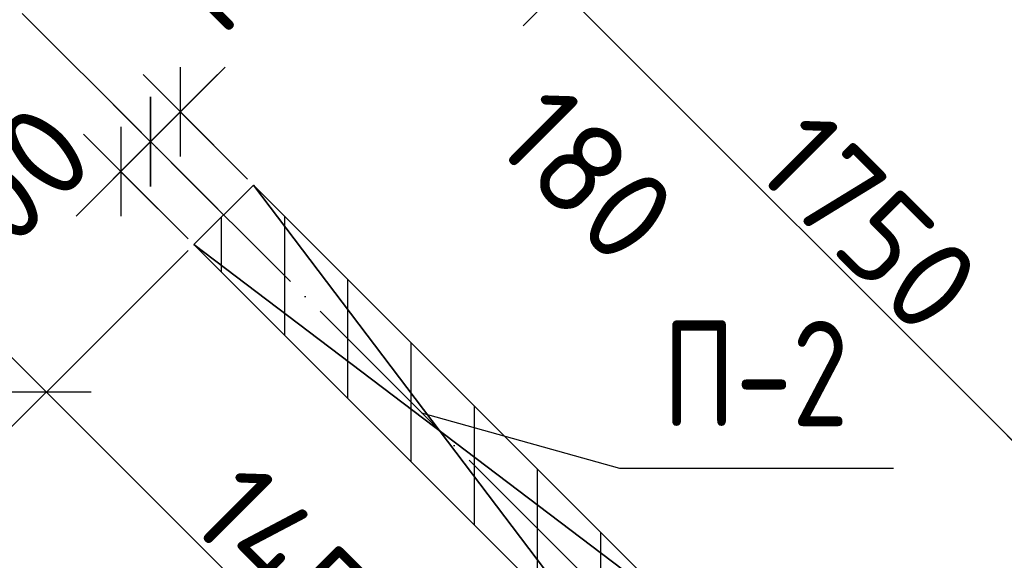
# Model space of a CAD drawing. Header units: millimetres. Extents: x 40580 to 559114, y -343730 to 81020.
# Tile 305 of 656: x 350254 to 352591, y -75956 to -74673. Entities that reach past the tile are written whole.
import ezdxf
from ezdxf.enums import TextEntityAlignment as Align

# ---------------------------------------------------------------- set-up
doc = ezdxf.new("R2010")
doc.units = ezdxf.units.MM
doc.linetypes.add('______11', pattern=[500, 400, -50, 0, -50])
doc.linetypes.add('______5', pattern=[1100, 800, -100, 100, -100])
for name, color, linetype in [('_________2_', 7, 'Continuous'), ('____________', 7, 'Continuous'), ('_________________', 7, 'Continuous'), ('__________________01', 4, 'Continuous'), ('___________________', 253, '______5'), ('______________________', 7, 'Continuous')]:
    doc.layers.add(name, color=color, linetype=linetype)
doc.styles.add('GOST_ALLPLAN_TYPE_A', font='GOST AllPlan type A')
doc.styles.add('ISOCPEUR', font='isocpeur.ttf')

# ---------------------------------------------------------------- blocks, each defined once
blk = doc.blocks.new('ALL_ML_STRICH')
at = {"color": 0, "linetype": 'ByBlock', "lineweight": -2}
for p, q in [((0, -0.5), (0, 0.5)), ((-0.3, -0.3), (0.3, 0.3)), ((-1, 0), (0.5, 0))]:
    blk.add_line(p, q, dxfattribs=at)

msp = doc.modelspace()

# ---------------------------------------------------------------- linework, layer by layer
at = {"layer": '_________2_', "color": 253, "linetype": '______5'}
for p, q in [((350733.2, -75272.4), (350733.2, -75141.3)), ((351033.2, -75572.4), (351033.2, -75289.6)), ((351333.2, -75872.4), (351333.2, -75589.6)), ((351633.2, -76172.4), (351633.2, -75889.6))]:
    msp.add_line(p, q, dxfattribs=at)
at = {"layer": '_________2_', "color": 253, "linetype": '______11'}
for p, q in [((350883.2, -75422.4), (350883.2, -75139.6)), ((351183.2, -75722.4), (351183.2, -75439.6)), ((351483.2, -76022.4), (351483.2, -75739.6))]:
    msp.add_line(p, q, dxfattribs=at)
at = {"layer": '_________________', "color": 254, "linetype": 'Continuous'}
msp.add_solid([(353612.7, -74998.3), (352375.3, -73760.8), (353612.7, -72523.4)], dxfattribs=at)
at = {"layer": '__________________01', "color": 7, "linetype": 'Continuous'}
for p, q in [((351207.9, -75605.8), (351678, -75737.3)), ((351678, -75737.3), (352328, -75737.3))]:
    msp.add_line(p, q, dxfattribs=at)
at = {"layer": '___________________', "color": 253, "linetype": '______11'}
msp.add_line((355493.6, -79891.5), (348472.1, -72869.9), dxfattribs=at)
at = {"layer": '______________________', "color": 7, "linetype": 'Continuous'}
for p, q in [((351537.1, -74599), (352774.5, -75836.5)), ((350564.6, -74962.4), (350635.3, -74891.7)), ((350493.8, -75033.1), (350564.6, -74962.4)), ((350317.6, -75556.9), (351342.9, -76582.2))]:
    msp.add_line(p, q, dxfattribs=at)
at = {"layer": '______________________', "color": 253, "linetype": 'Continuous'}
for p, q in [((350794.9, -75051.3), (350635.3, -74891.7)), ((350724.2, -75122), (350564.6, -74962.4)), ((350724.2, -75122), (350564.6, -74962.4)), ((350653.5, -75192.7), (350493.8, -75033.1)), ((350653.5, -75221), (350317.6, -75556.9))]:
    msp.add_line(p, q, dxfattribs=at)

# ---------------------------------------------------------------- block references
at = {"layer": '______________________', "color": 7, "linetype": 'Continuous', "yscale": 250, "zscale": 250}
for p, xscale, rotation in [((351409.8, -74471.8), 250, 135.0000000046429), ((351537.1, -74599), 250, 315.0000000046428), ((351537.1, -74599), 250, 135.0000000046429), ((350635.3, -74891.7), 250.0000000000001, 44.9999999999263), ((350564.6, -74962.4), 250, 224.9999999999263), ((350564.6, -74962.4), 250.0000000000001, 44.9999999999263), ((350493.8, -75033.1), 250, 224.9999999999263), ((350317.6, -75556.9), 250, 134.9999999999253), ((352774.5, -75836.5), 250, 315.0000000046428)]:
    msp.add_blockref('ALL_ML_STRICH', p, dxfattribs=dict(at, xscale=xscale, rotation=rotation))

# ---------------------------------------------------------------- texts
at = {"layer": '__________________01', "color": 7, "linetype": 'Continuous', "style": 'GOST_ALLPLAN_TYPE_A', "width": 0.761404}
msp.add_text('П-2', height=250, dxfattribs=at).set_placement((351779.7, -75638), (352221.4, -75638), align=Align.FIT)
at = {"layer": '______________________', "color": 7, "style": 'ISOCPEUR'}
for s, rotation, p in [('100', 45, (350711.6, -74741.2)), ('100', 45, (350152.8, -75303.2)), ('180', 315, (351371.2, -74967.4)), ('1750', 315, (351987.5, -75028.2)), ('1450', 315, (350646.4, -75864.5))]:
    msp.add_text(s, height=220, rotation=rotation, dxfattribs=at).set_placement(p)

# ---------------------------------------------------------------- meshes
at = {"layer": '_________2_'}
mesh = msp.add_polyface(dxfattribs=at)
corners = [(350809, -75065.5, -3800), (350667.6, -75206.9, -3800), (350667.6, -75206.9, -350), (350809, -75065.5, -350)]
mesh.append_faces([[corners[k] for k in face] for face in [(1, 2, 0)]], dxfattribs={"vtx1": -1})
mesh.append_faces([[corners[k] for k in face] for face in [(2, 3, 0)]], dxfattribs={"vtx2": -1})
mesh = msp.add_polyface(dxfattribs=at)
corners = [(350809, -75065.5, -350), (350667.6, -75206.9, -350), (351692.9, -76232.2, -350), (351834.4, -76090.8, -350)]
mesh.append_faces([[corners[k] for k in face] for face in [(1, 2, 0)]], dxfattribs={"vtx1": -1})
mesh.append_faces([[corners[k] for k in face] for face in [(2, 3, 0)]], dxfattribs={"vtx2": -1})
mesh = msp.add_polyface(dxfattribs=at)
corners = [(350667.6, -75206.9, -3800), (350809, -75065.5, -3800), (351834.4, -76090.8, -3800), (351692.9, -76232.2, -3800)]
mesh.append_faces([[corners[k] for k in face] for face in [(1, 2, 0)]], dxfattribs={"vtx1": -1})
mesh.append_faces([[corners[k] for k in face] for face in [(2, 3, 0)]], dxfattribs={"vtx2": -1})
mesh = msp.add_polyface(dxfattribs=at)
corners = [(351834.4, -76090.8, -3800), (350809, -75065.5, -3800), (350809, -75065.5, -350), (351834.4, -76090.8, -350)]
mesh.append_faces([[corners[k] for k in face] for face in [(1, 2, 0)]], dxfattribs={"vtx1": -1})
mesh.append_faces([[corners[k] for k in face] for face in [(2, 3, 0)]], dxfattribs={"vtx2": -1})
mesh = msp.add_polyface(dxfattribs=at)
corners = [(350667.6, -75206.9, -3800), (351692.9, -76232.2, -3800), (351692.9, -76232.2, -350), (350667.6, -75206.9, -350)]
mesh.append_faces([[corners[k] for k in face] for face in [(1, 2, 0)]], dxfattribs={"vtx1": -1})
mesh.append_faces([[corners[k] for k in face] for face in [(2, 3, 0)]], dxfattribs={"vtx2": -1})
at = {"layer": '____________', "color": 7, "linetype": 'Continuous'}
mesh = msp.add_polyface(dxfattribs=at)
corners = [(353612.7, -74998.3, -3800), (353485.4, -75125.6, -3800), (352120.7, -73760.8, -3800), (352248, -73633.6, -3800)]
mesh.append_faces([[corners[k] for k in face] for face in [(1, 2, 0)]], dxfattribs={"vtx1": -1, "color": 7})
mesh.append_faces([[corners[k] for k in face] for face in [(2, 3, 0)]], dxfattribs={"vtx2": -1, "color": 7})
mesh = msp.add_polyface(dxfattribs=at)
corners = [(353485.4, -75125.6, -350), (353612.7, -74998.3, -350), (352248, -73633.6, -350), (352120.7, -73760.8, -350)]
mesh.append_faces([[corners[k] for k in face] for face in [(1, 2, 0)]], dxfattribs={"vtx1": -1, "color": 7})
mesh.append_faces([[corners[k] for k in face] for face in [(2, 3, 0)]], dxfattribs={"vtx2": -1, "color": 7})
mesh = msp.add_polyface(dxfattribs=at)
corners = [(353612.7, -74998.3, -3800), (352248, -73633.6, -3800), (352248, -73633.6, -350), (353612.7, -74998.3, -350), (352408.7, -73794.3, -1941.2), (352399.9, -73785.4, -1937.2), (352390.7, -73776.2, -1938.5), (352382.7, -73768.2, -1945.1), (352377.2, -73762.8, -1955.7), (352375.3, -73760.8, -1968.5), (352377.2, -73762.8, -1981.3), (352382.7, -73768.2, -1991.9), (352390.7, -73776.2, -1998.5), (352399.9, -73785.4, -1999.8), (352408.7, -73794.3, -1995.8), (352415.6, -73801.1, -1987), (352419.3, -73804.9, -1975), (352419.3, -73804.9, -1962), (352415.6, -73801.1, -1950)]
mesh.append_faces([[corners[k] for k in face] for face in [(2, 4, 5), (15, 0, 1), (15, 3, 0), (4, 2, 3)]], dxfattribs={"vtx0": -1, "vtx2": -1, "color": 7})
mesh.append_faces([[corners[k] for k in face] for face in [(5, 6, 2), (6, 7, 2), (7, 8, 2), (8, 9, 2), (1, 2, 9), (9, 10, 1), (10, 11, 1), (11, 12, 1), (12, 13, 1), (13, 14, 1), (14, 15, 1), (15, 16, 3), (16, 17, 3), (17, 18, 3), (18, 4, 3)]], dxfattribs={"vtx1": -1, "vtx2": -1, "color": 7})
mesh = msp.add_polyface(dxfattribs=at)
corners = [(352120.7, -73760.8, -3800), (353485.4, -75125.6, -3800), (353485.4, -75125.6, -350), (352120.7, -73760.8, -350), (352283.4, -73923.5, -1994), (352274.9, -73915, -1999.3), (352265.7, -73905.8, -1999.3), (352257.2, -73897.3, -1994), (352251, -73891.1, -1984.3), (352248.1, -73888.2, -1971.8), (352249.1, -73889.2, -1958.8), (352253.7, -73893.8, -1947.4), (352261.2, -73901.3, -1939.7), (352270.3, -73910.4, -1937), (352279.3, -73919.5, -1939.7), (352286.8, -73926.9, -1947.4), (352291.5, -73931.6, -1958.8), (352292.4, -73932.5, -1971.8), (352289.6, -73929.7, -1984.2)]
mesh.append_faces([[corners[k] for k in face] for face in [(0, 4, 5), (9, 3, 0), (15, 2, 3), (4, 0, 1)]], dxfattribs={"vtx0": -1, "vtx2": -1, "color": 7})
mesh.append_faces([[corners[k] for k in face] for face in [(5, 6, 0), (6, 7, 0), (7, 8, 0), (8, 9, 0), (9, 10, 3), (10, 11, 3), (11, 12, 3), (12, 13, 3), (13, 14, 3), (14, 15, 3), (15, 16, 2), (16, 17, 2), (17, 18, 2), (1, 2, 18), (18, 4, 1)]], dxfattribs={"vtx1": -1, "vtx2": -1, "color": 7})
at = {"layer": '_________________', "color": 7, "linetype": 'Continuous'}
mesh = msp.add_polyface(dxfattribs=at)
corners = [(354256.2, -71879.9, -2000), (352375.3, -73760.8, -2000), (353612.7, -74998.3, -2000), (355493.6, -73117.4, -2000)]
mesh.append_faces([[corners[k] for k in face] for face in [(1, 2, 0)]], dxfattribs={"vtx1": -1, "color": 7})
mesh.append_faces([[corners[k] for k in face] for face in [(2, 3, 0)]], dxfattribs={"vtx2": -1, "color": 7})
mesh = msp.add_polyface(dxfattribs=at)
corners = [(352375.3, -73760.8, -2200), (354256.2, -71879.9, -2200), (355493.6, -73117.4, -2200), (353612.7, -74998.3, -2200)]
mesh.append_faces([[corners[k] for k in face] for face in [(1, 2, 0)]], dxfattribs={"vtx1": -1, "color": 7})
mesh.append_faces([[corners[k] for k in face] for face in [(2, 3, 0)]], dxfattribs={"vtx2": -1, "color": 7})
mesh = msp.add_polyface(dxfattribs=at)
corners = [(352375.3, -73760.8, -2200), (353612.7, -74998.3, -2200), (353612.7, -74998.3, -2000), (352375.3, -73760.8, -2000)]
mesh.append_faces([[corners[k] for k in face] for face in [(1, 2, 0)]], dxfattribs={"vtx1": -1, "color": 7})
mesh.append_faces([[corners[k] for k in face] for face in [(2, 3, 0)]], dxfattribs={"vtx2": -1, "color": 7})

doc.saveas('drawing.dxf')
